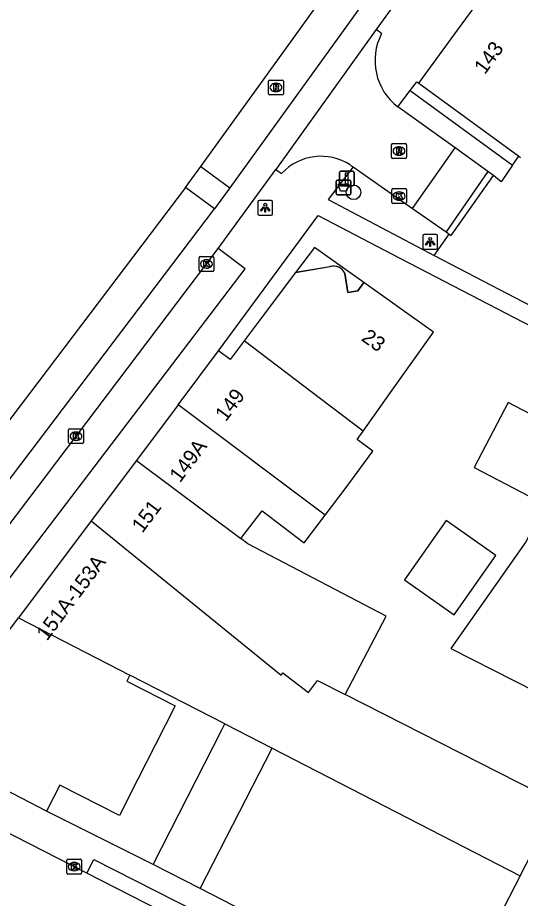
# Model space of a CAD drawing. Extents: x 160356 to 161355, y 381727 to 382845.
# Drawn here: x 160664.5 to 160698.4, y 382394.9 to 382454.3 of the extents above; entities that cross this region are included whole.
import ezdxf

# ---------------------------------------------------------------- set-up
doc = ezdxf.new("R2010")
doc.units = 0
for name, color, linetype in [('IMGEO_Afvalbak', 7, 'Continuous'), ('IMGEO_Boom', 7, 'Continuous'), ('IMGEO_Haag', 7, 'Continuous'), ('IMGEO_Kolk', 7, 'Continuous'), ('IMGEO_Lichtpunt', 7, 'Continuous'), ('IMGEO_Muur', 7, 'Continuous'), ('IMGEO_Pand', 7, 'Continuous'), ('IMGEO_Pand_nummerreeks', 7, 'Continuous'), ('IMGEO_Pand_overbouw', 7, 'Continuous'), ('IMGEO_Rijbaan_lokaal_gesloten', 7, 'Continuous'), ('IMGEO_Rijbaan_lokaal_open', 7, 'Continuous'), ('IMGEO_Rioolput', 7, 'Continuous'), ('IMGEO_Verkeersbordpaal', 7, 'Continuous'), ('IMGEO_Voetpad_open', 7, 'Continuous'), ('IMGEO_Woonerf_open', 7, 'Continuous')]:
    doc.layers.add(name, color=color, linetype=linetype)

msp = doc.modelspace()

# ---------------------------------------------------------------- linework, layer by layer
at = {"layer": 'IMGEO_Afvalbak'}
for p, q in [((160685.967, 382442.427), (160685.967, 382443.227)), ((160685.967, 382443.227), (160685.967, 382442.427)), ((160686.067, 382443.327), (160686.857, 382443.327)), ((160686.857, 382443.327), (160686.067, 382443.327)), ((160686.957, 382443.227), (160686.957, 382442.427)), ((160686.957, 382442.427), (160686.957, 382443.227)), ((160686.857, 382442.327), (160686.067, 382442.327)), ((160686.067, 382442.327), (160686.857, 382442.327))]:
    msp.add_line(p, q, dxfattribs=at)
msp.add_lwpolyline([(160686.11, 382443.041), (160686.814, 382443.041), (160686.665, 382442.571), (160686.259, 382442.571), (160686.11, 382443.041)], dxfattribs=at)
for centre, start, end in [((160686.067, 382443.227), 90, 180), ((160686.067, 382443.227), 90, 180), ((160686.857, 382443.227), 0, 90), ((160686.857, 382443.227), 360, 90), ((160686.067, 382442.427), 180, 270), ((160686.067, 382442.427), 180, 270), ((160686.857, 382442.427), 270, 0), ((160686.857, 382442.427), 270, 0)]:
    msp.add_arc(centre, 0.1, start, end, dxfattribs=at)
at = {"layer": 'IMGEO_Boom'}
msp.add_circle((160687.136, 382442.5), 0.489, dxfattribs=at)
at = {"layer": 'IMGEO_Haag'}
msp.add_lwpolyline([(160690.952, 382449.356), (160697.833, 382444.321)], dxfattribs=at)
at = {"layer": 'IMGEO_Kolk'}
for p, q in [((160689.709, 382441.823), (160689.709, 382442.675)), ((160689.784, 382442.749), (160690.636, 382442.749)), ((160690.197, 382442.529), (160690.222, 382442.529)), ((160690.71, 382442.675), (160690.71, 382441.823)), ((160690.22, 382441.969), (160690.195, 382441.969)), ((160690.636, 382441.749), (160689.784, 382441.749)), ((160676.733, 382437.245), (160676.733, 382438.097)), ((160676.808, 382438.171), (160677.66, 382438.171)), ((160677.221, 382437.951), (160677.246, 382437.951)), ((160677.734, 382438.097), (160677.734, 382437.245)), ((160677.66, 382437.171), (160676.808, 382437.171)), ((160677.244, 382437.391), (160677.219, 382437.391)), ((160667.948, 382425.642), (160667.948, 382426.494)), ((160668.023, 382426.568), (160668.875, 382426.568)), ((160668.949, 382426.494), (160668.949, 382425.642)), ((160668.459, 382425.788), (160668.434, 382425.788)), ((160668.436, 382426.348), (160668.461, 382426.348)), ((160668.875, 382425.568), (160668.023, 382425.568)), ((160667.825, 382396.647), (160667.825, 382397.499)), ((160667.9, 382397.573), (160668.752, 382397.573)), ((160668.313, 382397.353), (160668.338, 382397.353)), ((160668.826, 382397.499), (160668.826, 382396.647)), ((160668.336, 382396.793), (160668.311, 382396.793)), ((160668.752, 382396.573), (160667.9, 382396.573))]:
    msp.add_line(p, q, dxfattribs=at)
for points in [[(160689.709, 382441.823), (160689.709, 382442.675)], [(160689.784, 382442.749), (160690.636, 382442.749)], [(160690.03, 382442.449), (160690.153, 382442.449), (160690.153, 382442.298), (160690.283, 382442.449), (160690.447, 382442.449), (160690.301, 382442.298), (160690.454, 382442.049), (160690.302, 382442.049), (160690.217, 382442.213), (160690.153, 382442.146), (160690.153, 382442.049), (160690.03, 382442.049), (160690.03, 382442.449)], [(160690.71, 382442.675), (160690.71, 382441.823)], [(160690.636, 382441.749), (160689.784, 382441.749)], [(160676.733, 382437.245), (160676.733, 382438.097)], [(160676.808, 382438.171), (160677.66, 382438.171)], [(160677.054, 382437.871), (160677.177, 382437.871), (160677.177, 382437.72), (160677.307, 382437.871), (160677.471, 382437.871), (160677.325, 382437.72), (160677.478, 382437.471), (160677.326, 382437.471), (160677.241, 382437.635), (160677.177, 382437.568), (160677.177, 382437.471), (160677.054, 382437.471), (160677.054, 382437.871)], [(160677.734, 382438.097), (160677.734, 382437.245)], [(160677.66, 382437.171), (160676.808, 382437.171)], [(160667.948, 382425.642), (160667.948, 382426.494)], [(160668.023, 382426.568), (160668.875, 382426.568)], [(160668.949, 382426.494), (160668.949, 382425.642)], [(160668.269, 382426.268), (160668.392, 382426.268), (160668.392, 382426.117), (160668.522, 382426.268), (160668.686, 382426.268), (160668.54, 382426.117), (160668.693, 382425.868), (160668.541, 382425.868), (160668.456, 382426.032), (160668.392, 382425.965), (160668.392, 382425.868), (160668.269, 382425.868), (160668.269, 382426.268)], [(160668.875, 382425.568), (160668.023, 382425.568)], [(160667.825, 382396.647), (160667.825, 382397.499)], [(160667.9, 382397.573), (160668.752, 382397.573)], [(160668.826, 382397.499), (160668.826, 382396.647)], [(160668.146, 382397.273), (160668.269, 382397.273), (160668.269, 382397.122), (160668.399, 382397.273), (160668.563, 382397.273), (160668.417, 382397.122), (160668.57, 382396.873), (160668.418, 382396.873), (160668.333, 382397.037), (160668.269, 382396.97), (160668.269, 382396.873), (160668.146, 382396.873), (160668.146, 382397.273)], [(160668.752, 382396.573), (160667.9, 382396.573)]]:
    msp.add_lwpolyline(points, dxfattribs=at)
for centre, start, end in [((160689.786, 382442.673), 91.55205, 178.44795), ((160689.786, 382442.673), 91.55205, 178.44795), ((160690.634, 382442.673), 1.55205, 88.44795), ((160690.634, 382442.673), 1.55205, 88.44795), ((160689.786, 382441.825), 181.55205, 268.44795), ((160689.786, 382441.825), 181.55205, 268.44795), ((160690.634, 382441.825), 271.55205, 358.44795), ((160690.634, 382441.825), 271.55205, 358.44795), ((160676.81, 382438.095), 91.55205, 178.44795), ((160676.81, 382438.095), 91.55205, 178.44795), ((160677.658, 382438.095), 1.55205, 88.44795), ((160677.658, 382438.095), 1.55205, 88.44795), ((160676.81, 382437.247), 181.55205, 268.44795), ((160676.81, 382437.247), 181.55205, 268.44795), ((160677.658, 382437.247), 271.55205, 358.44795), ((160677.658, 382437.247), 271.55205, 358.44795), ((160668.025, 382426.492), 91.55205, 178.44795), ((160668.025, 382426.492), 91.55205, 178.44795), ((160668.873, 382426.492), 1.55205, 88.44795), ((160668.873, 382426.492), 1.55205, 88.44795), ((160668.025, 382425.644), 181.55205, 268.44795), ((160668.025, 382425.644), 181.55205, 268.44795), ((160668.873, 382425.644), 271.55205, 358.44795), ((160668.873, 382425.644), 271.55205, 358.44795), ((160667.902, 382397.497), 91.55205, 178.44795), ((160667.902, 382397.497), 91.55205, 178.44795), ((160668.75, 382397.497), 1.55205, 88.44795), ((160668.75, 382397.497), 1.55205, 88.44795), ((160667.902, 382396.649), 181.55205, 268.44795), ((160667.902, 382396.649), 181.55205, 268.44795), ((160668.75, 382396.649), 271.55205, 358.44795), ((160668.75, 382396.649), 271.55205, 358.44795)]:
    msp.add_arc(centre, 0.0765, start, end, dxfattribs=at)
for centre, major_axis, ratio, start_param, end_param in [((160690.196, 382442.249), (-0.387, 0.002), 0.722429, 4.712389, 7.853982), ((160690.221, 382442.249), (-0.39, 0.002), 0.717154, 1.570796, 4.712389), ((160677.22, 382437.671), (-0.387, 0.002), 0.722429, 4.712389, 7.853982), ((160677.245, 382437.671), (-0.39, 0.002), 0.717154, 1.570796, 4.712389), ((160668.435, 382426.068), (-0.387, 0.002), 0.722429, 4.712389, 7.853982), ((160668.46, 382426.068), (-0.39, 0.002), 0.717154, 1.570796, 4.712389), ((160668.312, 382397.073), (-0.387, 0.002), 0.722429, 4.712389, 7.853982), ((160668.337, 382397.073), (-0.39, 0.002), 0.717154, 1.570796, 4.712389)]:
    msp.add_ellipse(centre, major_axis=major_axis, ratio=ratio, start_param=start_param, end_param=end_param, dxfattribs=at)
at = {"layer": 'IMGEO_Lichtpunt'}
for p, q in [((160680.69, 382441.863), (160680.69, 382441.056)), ((160680.69, 382441.863), (160680.69, 382441.056)), ((160681.592, 382441.958), (160680.784, 382441.958)), ((160681.592, 382441.958), (160680.784, 382441.958)), ((160681.686, 382441.056), (160681.686, 382441.863)), ((160681.686, 382441.056), (160681.686, 382441.863)), ((160680.784, 382440.962), (160681.592, 382440.962)), ((160680.784, 382440.962), (160681.592, 382440.962)), ((160691.798, 382439.563), (160691.798, 382438.756)), ((160691.798, 382439.563), (160691.798, 382438.756)), ((160692.7, 382439.658), (160691.892, 382439.658)), ((160692.7, 382439.658), (160691.892, 382439.658)), ((160692.794, 382438.756), (160692.794, 382439.563)), ((160692.794, 382438.756), (160692.794, 382439.563)), ((160691.892, 382438.662), (160692.7, 382438.662)), ((160691.892, 382438.662), (160692.7, 382438.662))]:
    msp.add_line(p, q, dxfattribs=at)
for points in [[(160681.064, 382441.527), (160681.103, 382441.499), (160680.915, 382441.237), (160680.877, 382441.264), (160681.064, 382441.527)], [(160681.166, 382441.479), (160681.213, 382441.479), (160681.213, 382441.157), (160681.166, 382441.157), (160681.166, 382441.479)], [(160681.276, 382441.499), (160681.314, 382441.526), (160681.501, 382441.264), (160681.462, 382441.236), (160681.276, 382441.499)], [(160692.172, 382439.227), (160692.211, 382439.199), (160692.023, 382438.937), (160691.985, 382438.964), (160692.172, 382439.227)], [(160692.274, 382439.179), (160692.321, 382439.179), (160692.321, 382438.857), (160692.274, 382438.857), (160692.274, 382439.179)], [(160692.384, 382439.199), (160692.422, 382439.226), (160692.609, 382438.964), (160692.57, 382438.936), (160692.384, 382439.199)]]:
    msp.add_lwpolyline(points, dxfattribs=at)
for centre in [(160681.189, 382441.661), (160692.297, 382439.361)]:
    msp.add_circle(centre, 0.0994, dxfattribs=at)
for centre, start, end in [((160680.784, 382441.863), 90, 180), ((160680.784, 382441.863), 90, 180), ((160681.592, 382441.863), 0, 90), ((160681.592, 382441.863), 0, 90), ((160680.784, 382441.056), 180, 270), ((160680.784, 382441.056), 180, 270), ((160681.592, 382441.056), 270, 0), ((160681.592, 382441.056), 270, 360), ((160691.892, 382439.563), 90, 180), ((160691.892, 382439.563), 90, 180), ((160692.7, 382439.563), 0, 90), ((160692.7, 382439.563), 0, 90), ((160691.892, 382438.756), 180, 270), ((160691.892, 382438.756), 180, 270), ((160692.7, 382438.756), 270, 0), ((160692.7, 382438.756), 270, 360)]:
    msp.add_arc(centre, 0.0946, start, end, dxfattribs=at)
at = {"layer": 'IMGEO_Muur'}
msp.add_lwpolyline([(160689.692, 382438.362), (160708.642, 382428.527)], dxfattribs=at)
at = {"layer": 'IMGEO_Pand'}
for points in [[(160691.527, 382449.864), (160694.128, 382453.417), (160697.324, 382457.781)], [(160691.527, 382449.864), (160698.257, 382444.937)], [(160698.257, 382444.937), (160698.385, 382444.843)], [(160685.543, 382437.484), (160683.224, 382437.09), (160680.924, 382434.033), (160679.769, 382432.498)], [(160687.787, 382426.418), (160688.972, 382428.088), (160689.628, 382429.012), (160692.521, 382433.089), (160687.826, 382436.421), (160687.422, 382435.852), (160686.762, 382435.74), (160686.541, 382437.041)], [(160679.769, 382432.498), (160678.822, 382431.239), (160678.05, 382431.824)], [(160687.787, 382426.418), (160684.92, 382428.592), (160679.769, 382432.498)], [(160675.318, 382428.177), (160678.05, 382431.824)], [(160675.318, 382428.177), (160672.516, 382424.437)], [(160685.225, 382420.754), (160675.318, 382428.177)], [(160707.435, 382417.626), (160711.201, 382415.668), (160711.402, 382416.054), (160713.708, 382420.49), (160711.336, 382421.723), (160713.126, 382425.164), (160707.178, 382428.257), (160705.158, 382424.373), (160697.547, 382428.332), (160695.269, 382423.953), (160700.046, 382421.469)], [(160685.225, 382420.754), (160686.571, 382422.53), (160688.434, 382425.072), (160687.381, 382425.847), (160687.787, 382426.418)], [(160672.516, 382424.437), (160669.467, 382420.369)], [(160672.516, 382424.437), (160679.547, 382419.169)], [(160679.547, 382419.169), (160680.974, 382421.053), (160683.819, 382418.897), (160685.225, 382420.754)], [(160700.046, 382421.469), (160698.733, 382418.944), (160693.698, 382411.772), (160702.266, 382407.411)], [(160669.467, 382420.369), (160664.571, 382413.833)], [(160669.467, 382420.369), (160682.273, 382409.973), (160682.384, 382410.119), (160684.105, 382408.815), (160684.713, 382409.619), (160686.582, 382408.668)], [(160690.569, 382416.391), (160693.917, 382414.041), (160696.721, 382418.035), (160693.373, 382420.386), (160690.569, 382416.391)], [(160686.582, 382408.668), (160689.335, 382413.943), (160680.028, 382418.809), (160679.547, 382419.169)], [(160658.076, 382405.164), (160664.571, 382413.833)], [(160664.571, 382413.833), (160672.07, 382409.978)], [(160672.07, 382409.978), (160671.86, 382409.565), (160675.128, 382407.901), (160673.805, 382405.302), (160672.612, 382402.958), (160671.367, 382400.512), (160667.352, 382402.556), (160666.46, 382400.804)], [(160678.471, 382406.688), (160672.07, 382409.978)], [(160699.565, 382402.223), (160699.497, 382402.093), (160686.582, 382408.668)], [(160673.654, 382397.214), (160678.278, 382406.298), (160678.471, 382406.688)], [(160678.471, 382406.688), (160681.656, 382405.051)], [(160666.46, 382400.804), (160658.076, 382405.164)], [(160676.798, 382395.598), (160681.656, 382405.051)], [(160681.656, 382405.051), (160698.359, 382396.464)], [(160698.359, 382396.464), (160700.953, 382401.51)], [(160676.798, 382395.598), (160673.654, 382397.214)], [(160698.359, 382396.464), (160695.785, 382391.455)], [(160693.518, 382387.004), (160676.798, 382395.598)]]:
    msp.add_lwpolyline(points, dxfattribs=at)
msp.add_arc((160685.814, 382436.749), 0.783, 21.88014, 110.24817, dxfattribs=at)
at = {"layer": 'IMGEO_Pand_overbouw'}
for points in [[(160687.826, 382436.421), (160684.498, 382438.783), (160683.224, 382437.09), (160685.57, 382437.494)], [(160686.545, 382437.05), (160686.762, 382435.74), (160687.435, 382435.863), (160687.826, 382436.421)]]:
    msp.add_lwpolyline(points, dxfattribs=at)
msp.add_arc((160685.811, 382436.731), 0.8, 23.48067, 107.55176, dxfattribs=at)
at = {"layer": 'IMGEO_Rijbaan_lokaal_gesloten'}
for points in [[(160676.854, 382444.234), (160683.603, 382453.599), (160687.5, 382459.031)], [(160692.975, 382459.439), (160688.656, 382453.471)], [(160689.474, 382457.602), (160678.811, 382442.8)], [(160688.656, 382453.471), (160681.906, 382444.04)], [(160678.018, 382438.723), (160681.906, 382444.04)], [(160675.822, 382442.831), (160584.192, 382321.808), (160582.793, 382322.877)], [(160587.515, 382319.259), (160586.102, 382320.345), (160677.781, 382441.391)], [(160656.263, 382409.97), (160678.018, 382438.723)]]:
    msp.add_lwpolyline(points, dxfattribs=at)
at = {"layer": 'IMGEO_Rijbaan_lokaal_open'}
for points in [[(160675.822, 382442.831), (160676.854, 382444.234)], [(160676.854, 382444.234), (160678.811, 382442.8)], [(160677.781, 382441.391), (160675.822, 382442.831)], [(160678.811, 382442.8), (160677.781, 382441.391)], [(160669.183, 382396.634), (160656.527, 382403.096)], [(160676.117, 382393.094), (160669.183, 382396.634)]]:
    msp.add_lwpolyline(points, dxfattribs=at)
at = {"layer": 'IMGEO_Rioolput'}
for p, q in [((160681.411, 382449.139), (160681.411, 382449.991)), ((160681.486, 382450.065), (160682.338, 382450.065)), ((160681.899, 382449.845), (160681.924, 382449.845)), ((160682.412, 382449.991), (160682.412, 382449.139)), ((160682.338, 382449.065), (160681.486, 382449.065)), ((160681.922, 382449.285), (160681.897, 382449.285)), ((160689.7, 382444.857), (160689.7, 382445.709)), ((160689.775, 382445.783), (160690.627, 382445.783)), ((160690.188, 382445.563), (160690.213, 382445.563)), ((160690.701, 382445.709), (160690.701, 382444.857)), ((160690.627, 382444.783), (160689.775, 382444.783)), ((160690.211, 382445.003), (160690.186, 382445.003))]:
    msp.add_line(p, q, dxfattribs=at)
for points in [[(160681.411, 382449.139), (160681.411, 382449.991)], [(160681.486, 382450.065), (160682.338, 382450.065)], [(160682, 382449.763), (160681.748, 382449.765), (160681.748, 382449.365)], [(160681.748, 382449.365), (160681.872, 382449.365), (160681.872, 382449.527), (160681.883, 382449.527)], [(160681.926, 382449.684), (160681.872, 382449.684), (160681.872, 382449.603)], [(160681.872, 382449.603), (160681.924, 382449.603)], [(160681.93, 382449.498), (160682.001, 382449.365), (160682.141, 382449.365), (160682.076, 382449.491)], [(160682.412, 382449.991), (160682.412, 382449.139)], [(160682.338, 382449.065), (160681.486, 382449.065)], [(160689.7, 382444.857), (160689.7, 382445.709)], [(160689.775, 382445.783), (160690.627, 382445.783)], [(160690.289, 382445.481), (160690.037, 382445.483), (160690.037, 382445.083)], [(160690.215, 382445.402), (160690.161, 382445.402), (160690.161, 382445.321)], [(160690.701, 382445.709), (160690.701, 382444.857)], [(160690.627, 382444.783), (160689.775, 382444.783)], [(160690.037, 382445.083), (160690.161, 382445.083), (160690.161, 382445.245), (160690.172, 382445.245)], [(160690.161, 382445.321), (160690.213, 382445.321)], [(160690.219, 382445.216), (160690.29, 382445.083), (160690.43, 382445.083), (160690.365, 382445.209)]]:
    msp.add_lwpolyline(points, dxfattribs=at)
for centre, radius, start, end in [((160681.488, 382449.989), 0.0765, 91.55205, 178.44795), ((160681.488, 382449.989), 0.0765, 91.55205, 178.44795), ((160681.882, 382449.474), 0.0533, 26.02933, 88.69889), ((160681.908, 382449.792), 0.19, 274.7715, 282.96867), ((160681.932, 382449.588), 0.0964, 77.00612, 93.18647), ((160681.946, 382449.645), 0.0378, 276.66336, 79.67722), ((160681.999, 382449.653), 0.109, 350.36119, 89.41601), ((160681.997, 382449.653), 0.112, 277.58423, 350.98172), ((160681.981, 382449.438), 0.108, 29.51342, 73.79051), ((160682.336, 382449.989), 0.0765, 1.55205, 88.44795), ((160682.336, 382449.989), 0.0765, 1.55205, 88.44795), ((160681.488, 382449.141), 0.0765, 181.55205, 268.44795), ((160681.488, 382449.141), 0.0765, 181.55205, 268.44795), ((160682.336, 382449.141), 0.0765, 271.55205, 358.44795), ((160682.336, 382449.141), 0.0765, 271.55205, 358.44795), ((160689.777, 382445.707), 0.0765, 91.55205, 178.44795), ((160689.777, 382445.707), 0.0765, 91.55205, 178.44795), ((160690.221, 382445.306), 0.0964, 77.00612, 93.18647), ((160690.235, 382445.363), 0.0378, 276.66336, 79.67722), ((160690.288, 382445.371), 0.109, 350.36119, 89.41601), ((160690.286, 382445.371), 0.112, 277.58423, 350.98172), ((160690.625, 382445.707), 0.0765, 1.55205, 88.44795), ((160690.625, 382445.707), 0.0765, 1.55205, 88.44795), ((160689.777, 382444.859), 0.0765, 181.55205, 268.44795), ((160689.777, 382444.859), 0.0765, 181.55205, 268.44795), ((160690.171, 382445.192), 0.0533, 26.02933, 88.69889), ((160690.197, 382445.51), 0.19, 274.7715, 282.96867), ((160690.27, 382445.156), 0.108, 29.51342, 73.79051), ((160690.625, 382444.859), 0.0765, 271.55205, 358.44795), ((160690.625, 382444.859), 0.0765, 271.55205, 358.44795)]:
    msp.add_arc(centre, radius, start, end, dxfattribs=at)
for centre, major_axis, ratio, start_param, end_param in [((160681.898, 382449.565), (-0.387, 0.002), 0.722429, 4.712389, 7.853982), ((160681.923, 382449.565), (-0.39, 0.002), 0.717154, 1.570796, 4.712389), ((160690.187, 382445.283), (-0.387, 0.002), 0.722429, 4.712389, 7.853982), ((160690.212, 382445.283), (-0.39, 0.002), 0.717154, 1.570796, 4.712389)]:
    msp.add_ellipse(centre, major_axis=major_axis, ratio=ratio, start_param=start_param, end_param=end_param, dxfattribs=at)
at = {"layer": 'IMGEO_Verkeersbordpaal'}
for p, q in [((160686.182, 382443.033), (160686.182, 382443.833)), ((160686.182, 382443.833), (160686.182, 382443.033)), ((160686.282, 382443.933), (160687.072, 382443.933)), ((160687.072, 382443.933), (160686.282, 382443.933)), ((160687.172, 382443.833), (160687.172, 382443.033)), ((160687.172, 382443.033), (160687.172, 382443.833)), ((160687.072, 382442.933), (160686.282, 382442.933)), ((160686.282, 382442.933), (160687.072, 382442.933))]:
    msp.add_line(p, q, dxfattribs=at)
msp.add_lwpolyline([(160686.602, 382443.808), (160686.752, 382443.808), (160686.752, 382443.058), (160686.602, 382443.058), (160686.602, 382443.808)], dxfattribs=at)
for centre, start, end in [((160686.282, 382443.833), 90, 180), ((160686.282, 382443.833), 90, 180), ((160687.072, 382443.833), 0, 90), ((160687.072, 382443.833), 360, 90), ((160686.282, 382443.033), 180, 270), ((160686.282, 382443.033), 180, 270), ((160687.072, 382443.033), 270, 0), ((160687.072, 382443.033), 270, 0)]:
    msp.add_arc(centre, 0.1, start, end, dxfattribs=at)
at = {"layer": 'IMGEO_Voetpad_open'}
for points in [[(160689.03, 382453.194), (160688.656, 382453.471)], [(160690.952, 382449.356), (160691.401, 382449.952), (160691.527, 382449.864)], [(160690.124, 382448.255), (160690.952, 382449.356)], [(160687.101, 382444.21), (160685.434, 382442.005), (160692.572, 382438.247)], [(160686.914, 382444.34), (160687.101, 382444.21)], [(160681.906, 382444.04), (160682.296, 382443.774)], [(160678.05, 382431.824), (160684.752, 382440.931), (160689.692, 382438.362), (160708.642, 382428.527), (160773.298, 382394.819), (160782.234, 382390.225)], [(160656.263, 382409.97), (160657.983, 382408.647), (160679.847, 382437.355), (160678.018, 382438.723)], [(160692.572, 382438.247), (160708.959, 382429.716), (160720.791, 382423.604), (160720.833, 382423.582)], [(160673.654, 382397.214), (160666.46, 382400.804)], [(160669.183, 382396.634), (160669.656, 382397.56), (160676.59, 382394.02), (160676.117, 382393.094)]]:
    msp.add_lwpolyline(points, dxfattribs=at)
for centre, radius, start, end in [((160692.498, 382451.372), 3.918, 152.2789, 232.70009), ((160684.941, 382441.317), 3.61, 56.8702, 137.10489)]:
    msp.add_arc(centre, radius, start, end, dxfattribs=at)
at = {"layer": 'IMGEO_Woonerf_open'}
for points in [[(160693.976, 382445.488), (160690.124, 382448.255)], [(160691.118, 382441.405), (160693.976, 382445.488)], [(160696.188, 382443.899), (160693.976, 382445.488)], [(160697.833, 382444.321), (160698.257, 382444.937)], [(160687.101, 382444.21), (160691.118, 382441.405)], [(160697.833, 382444.321), (160697.074, 382443.216), (160696.562, 382443.63)], [(160696.188, 382443.899), (160693.369, 382439.834)], [(160693.581, 382439.686), (160693.704, 382439.602), (160696.562, 382443.63)], [(160696.562, 382443.63), (160696.188, 382443.899)], [(160691.118, 382441.405), (160693.369, 382439.834)], [(160692.572, 382438.247), (160693.581, 382439.686)], [(160693.369, 382439.834), (160693.581, 382439.686)]]:
    msp.add_lwpolyline(points, dxfattribs=at)

# ---------------------------------------------------------------- texts
at = {"layer": 'IMGEO_Pand_nummerreeks'}
for s, rotation, p in [('143', 53.78874, (160695.977, 382450.389)), ('23', 324.63701, (160687.601, 382432.559)), ('149', 53.159, (160678.537, 382427.004)), ('149A', 53.15902, (160675.452, 382422.887)), ('151', 53.15902, (160672.914, 382419.497)), ('151A-153A', 53.16475, (160666.494, 382412.23))]:
    msp.add_text(s, height=1, rotation=rotation, dxfattribs=at).set_placement(p)

doc.saveas('drawing.dxf')
